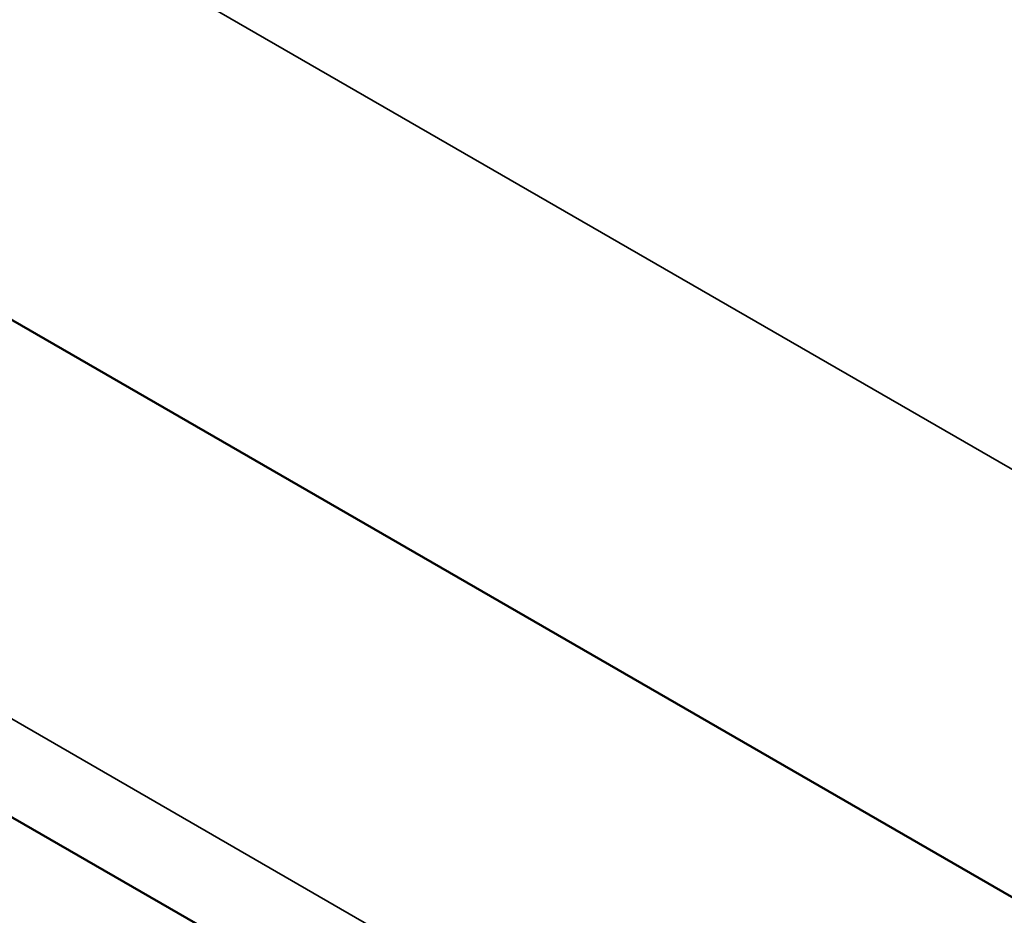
# Model space of a CAD drawing. Header units: millimetres. Extents: x 50 to 3176, y 50 to 2109.
# Tile 305 of 656: x 258.89 to 262, y 1616.44 to 1619.27. Entities that reach past the tile are written whole.
import ezdxf

# ---------------------------------------------------------------- set-up
doc = ezdxf.new("R2010")
doc.units = ezdxf.units.MM
doc.header["$LTSCALE"] = 10
doc.layers.add('Visible (ISO)', color=7, linetype='Continuous', lineweight=50)
doc.layers.add('Visible Narrow (ISO)', color=7, linetype='Continuous', lineweight=35)

msp = doc.modelspace()

# ---------------------------------------------------------------- linework, layer by layer
at = {"layer": 'Visible (ISO)'}
for p, q in [((265.1402, 1614.6968), (230.4736, 1634.7116)), ((230.7198, 1632.9987), (264.67, 1613.3975))]:
    msp.add_line(p, q, dxfattribs=at)
for points, knots in [([(278.8956, 1615.3615), (280.8423, 1616.4855), (282.4761, 1618.1489), (284.9601, 1622.3894), (285.806, 1624.9707), (286.6229, 1630.7942), (286.5902, 1634.0384), (285.6474, 1640.8552), (284.7372, 1644.4266), (282.1326, 1651.5345), (280.439, 1655.0698), (276.4398, 1661.7479), (274.1349, 1664.8896), (269.1456, 1670.4628), (266.462, 1672.8933), (260.9849, 1676.7965), (258.1924, 1678.2684), (252.78, 1680.1), (250.1605, 1680.4602), (247.0478, 1680.1776), (246.3553, 1680.0626), (245.6853, 1679.8977)], [3.926991, 3.926991, 3.926991, 3.926991, 4.244387, 4.244387, 4.563649, 4.563649, 4.884248, 4.884248, 5.204916, 5.204916, 5.525466, 5.525466, 5.845974, 5.845974, 6.166542, 6.166542, 6.487227, 6.487227, 6.80773, 6.80773, 6.902702, 6.902702, 6.902702, 6.902702]), ([(247.0216, 1623.5868), (247.5669, 1623.0001), (248.1204, 1622.4304), (250.9581, 1619.6383), (253.3494, 1617.7034), (258.1756, 1614.5959), (260.61, 1613.4236), (265.3347, 1611.9355), (267.6248, 1611.6197), (271.8821, 1611.8756), (273.8488, 1612.4478), (275.5722, 1613.4428)], [2.733922, 2.733922, 2.733922, 2.733922, 2.803059, 2.803059, 3.084042, 3.084042, 3.365025, 3.365025, 3.646008, 3.646008, 3.926991, 3.926991, 3.926991, 3.926991])]:
    msp.add_open_spline(points, degree=3, knots=knots, dxfattribs=at)
at = {"layer": 'Visible Narrow (ISO)'}
for p, q in [((264.4633, 1616.4394), (230.5131, 1636.0405)), ((230.5131, 1633.4282), (264.4633, 1613.8271))]:
    msp.add_line(p, q, dxfattribs=at)
for centre, major_axis, start_param, end_param in [((260.6456, 1646.9715), (18.25, -31.6099), 0, 2.975711), ((257.3222, 1645.0527), (-18.25, 31.6099), 3.141593, 6.117304), ((257.2161, 1644.9915), (-18.175, 31.48), 1.952201, 6.117304)]:
    msp.add_ellipse(centre, major_axis=major_axis, ratio=0.57735, start_param=start_param, end_param=end_param, dxfattribs=at)

doc.saveas('drawing.dxf')
